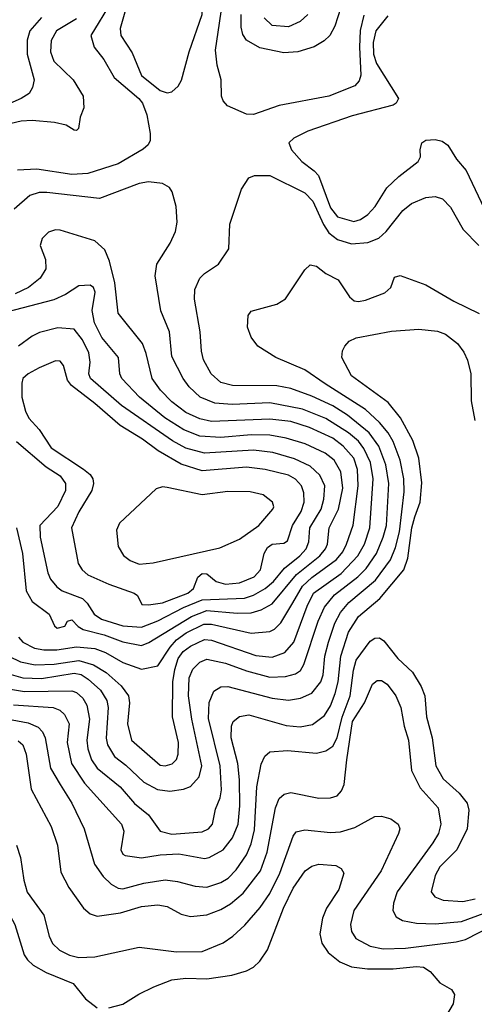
# Model space of a CAD drawing. Extents: x 997028 to 1115134, y 536408 to 618974.
# Tile 466 of 473: x 1077042 to 1078993, y 594632 to 598853. Entities that reach past the tile are written whole.
import ezdxf

# ---------------------------------------------------------------- set-up
doc = ezdxf.new("R2010")
doc.units = 0

msp = doc.modelspace()

# ---------------------------------------------------------------- linework, layer by layer
at = {"layer": '0CON10XD'}
for points in [[(1077675, 598539.4), (1077695, 598544.3), (1077722.4, 598567.6), (1077736.9, 598593.1), (1077769.7, 598715), (1077825.2, 598875), (1077823.5, 598923.5), (1077811.3, 598961.3), (1077785, 598994.6), (1077755, 599007.7), (1077715, 599006.1), (1077655, 598990), (1077555, 598932.9), (1077492.8, 598885), (1077472.7, 598815), (1077476.4, 598785), (1077525, 598711.4), (1077565, 598613.6), (1077645, 598549.6), (1077675, 598539.4)], [(1078518, 598872), (1078502.7, 598807.3), (1078499.7, 598735), (1078506.3, 598615), (1078499.1, 598590.9), (1078479.8, 598570.2), (1078368.8, 598525), (1078155, 598485.4), (1078045, 598446.7), (1078015, 598448.1), (1077934.1, 598484.1), (1077915.5, 598505), (1077908.5, 598525), (1077906.2, 598595), (1077888.7, 598658.7), (1077881.8, 598721.8), (1077917.6, 598965)], [(1077435, 598928.8), (1077346.9, 598785), (1077361.5, 598735), (1077402.8, 598682.8), (1077446.9, 598605), (1077553.1, 598515), (1077568.4, 598495), (1077587, 598445), (1077601.9, 598365), (1077601.8, 598335), (1077593.5, 598316.5), (1077572.4, 598297.6), (1077464.4, 598235), (1077335, 598194.3), (1077265, 598189), (1077115, 598213), (1077032.5, 598207.5)], [(1078420, 598905), (1078393.8, 598825), (1078372.7, 598785), (1078348.2, 598761.8), (1078305, 598736.2), (1078235, 598715.4), (1078175, 598710.7), (1078071.9, 598731.9), (1078015.2, 598765.2), (1077999.1, 598789.1), (1077991.5, 598821.5), (1077992.2, 598875)], [(1077135, 598862.6), (1077085.2, 598805), (1077074, 598765), (1077074, 598705), (1077103.9, 598595), (1077097, 598563), (1077082.9, 598537.1), (1077048.1, 598515), (1076934.5, 598465.5)], [(1077285, 598857), (1077199.6, 598805), (1077176.7, 598763.2), (1077174.1, 598715), (1077188.7, 598675), (1077271.1, 598595), (1077314.5, 598524.5), (1077317.1, 598475), (1077302, 598435), (1077293.6, 598386.4), (1077285, 598377.5), (1077275, 598380), (1077240.9, 598400.9), (1077192, 598412), (1077095, 598421.6), (1077047.9, 598417.9), (1077005, 598408.4)], [(1078278.8, 598875), (1078245, 598844.6), (1078195, 598822.7), (1078125, 598827.7), (1078091, 598861)], [(1078620.8, 598869.2), (1078569.3, 598805), (1078557.9, 598755), (1078560.4, 598705), (1078572.2, 598665), (1078667.5, 598515), (1078656.7, 598495), (1078643.9, 598486.1), (1078468.8, 598441.2), (1078278, 598375), (1078218, 598345), (1078196, 598325), (1078207.5, 598295), (1078252.2, 598245), (1078305.6, 598205.6), (1078324.5, 598184.5), (1078375, 598046.9), (1078405, 598007.7), (1078475, 597987.5), (1078503.6, 597996.4), (1078535, 598018.2), (1078567.5, 598052.5), (1078617.2, 598132.7), (1078668.9, 598181.1), (1078752, 598245), (1078761.2, 598265), (1078760, 598295), (1078767.5, 598325), (1078785, 598336.2), (1078825, 598340), (1078855, 598332), (1078878.8, 598315), (1078915.8, 598255), (1078957.2, 598207.2), (1079035, 598043.6)], [(1076985, 596052.3), (1077055, 596032.5), (1077135, 596028.9), (1077275, 596052.1), (1077305, 596045.5), (1077336.3, 596026.3), (1077388.7, 595978.7), (1077416.1, 595935), (1077421.3, 595905), (1077413.4, 595773.4), (1077418.3, 595745), (1077449.1, 595695), (1077497.6, 595657.6), (1077575, 595584), (1077633.3, 595553.3), (1077686.4, 595546.4), (1077745, 595554.1), (1077775, 595566.2), (1077812.4, 595607.6), (1077823.9, 595655), (1077780.7, 595855), (1077766.5, 595955), (1077768.5, 596031.5), (1077785, 596069.6), (1077815, 596099.1), (1077845, 596112.1), (1077925, 596095.2), (1078015, 596061.5), (1078115, 596034.3), (1078182.5, 596037.5), (1078225, 596049.1), (1078246.1, 596063.9), (1078260.8, 596089.2), (1078321.9, 596275), (1078349.6, 596335), (1078392.8, 596387.2), (1078493, 596465), (1078529, 596501), (1078573, 596565), (1078601.7, 596635), (1078615.5, 596685), (1078625.2, 596865), (1078613.2, 596945), (1078582.8, 597025), (1078541.8, 597081.8), (1078447.7, 597157.7), (1078385, 597197.2), (1078295, 597239), (1078205, 597272.2), (1078145, 597283.5), (1077955, 597284.3), (1077905, 597297.3), (1077863.1, 597335), (1077831.1, 597395), (1077821.8, 597431.8), (1077816.6, 597515), (1077792.5, 597655), (1077793.9, 597696.1), (1077815.2, 597744.8), (1077835, 597765.5), (1077895.3, 597804.7), (1077938.9, 597871.1), (1077943.8, 597976.2), (1077993.8, 598126.2), (1078025.5, 598174.5), (1078050, 598185), (1078115, 598184.6), (1078265, 598110.9), (1078299.8, 598075), (1078345.9, 597975), (1078369, 597939), (1078405, 597911), (1078465, 597891.8), (1078535, 597897.5), (1078583.2, 597916.8), (1078614.6, 597945), (1078686.4, 598035), (1078723.3, 598065), (1078785, 598090.4), (1078825, 598094.6), (1078855.8, 598085.8), (1078889.9, 598049.9), (1078945, 597953.1), (1079012.2, 597885)], [(1076995.1, 596125.1), (1077045, 596100.5), (1077107.8, 596087.8), (1077189.3, 596090.7), (1077296.4, 596106.4), (1077358, 596088), (1077413.5, 596055), (1077477.8, 595997.8), (1077508.1, 595955), (1077513.3, 595925), (1077504.2, 595835), (1077521.3, 595765), (1077645, 595657.3), (1077665.9, 595654.1), (1077696.7, 595663.3), (1077715, 595681.4), (1077722.3, 595705), (1077723.1, 595755), (1077698.1, 595865), (1077698.8, 596015), (1077708.1, 596068.1), (1077721.6, 596115), (1077743.2, 596145), (1077775, 596167.8), (1077835, 596196.7), (1077865, 596193.6), (1078055, 596128.1), (1078125, 596121), (1078179.5, 596140.5), (1078218, 596185), (1078275, 596339.6), (1078303.2, 596395), (1078421.3, 596478.7), (1078493.3, 596555), (1078521.2, 596605), (1078544.2, 596675), (1078559, 596885), (1078547.3, 596955), (1078519, 597015), (1078496.1, 597046.1), (1078452.1, 597082.1), (1078355, 597143.8), (1078255, 597183.5), (1078115, 597210.5), (1077953.7, 597203.7), (1077879.5, 597209.5), (1077816.4, 597235), (1077768.6, 597278.6), (1077743.3, 597315), (1077695, 597408.8), (1077684.6, 597515), (1077647.3, 597605), (1077622.5, 597755), (1077630, 597805), (1077688, 597895), (1077710.8, 597945), (1077717.1, 597985), (1077712.7, 598052.7), (1077696.2, 598115), (1077684.2, 598134.2), (1077655, 598150.8), (1077595, 598157.8), (1077555, 598151.1), (1077385, 598085.9), (1077157.9, 598112.1), (1077125, 598112), (1077085, 598099.6), (1077018.6, 598041.4)], [(1077036.5, 596206.5), (1077055, 596184.2), (1077105, 596159), (1077145, 596151.6), (1077201.4, 596151.4), (1077285, 596164.3), (1077365, 596157.2), (1077410.1, 596140.1), (1077485, 596098), (1077565, 596068.4), (1077635, 596083.8), (1077686.9, 596163.1), (1077714.8, 596195), (1077756.4, 596225), (1077831.9, 596261.9), (1077865, 596262), (1078035, 596223.9), (1078115, 596230), (1078135, 596240.7), (1078162.3, 596267.7), (1078214, 596354), (1078255, 596425.2), (1078295, 596462.3), (1078401.3, 596538.7), (1078428, 596572), (1078444.8, 596605), (1078473.2, 596686.8), (1078494.5, 596855), (1078491.7, 596925), (1078475, 596972.9), (1078430, 597025), (1078385, 597058.8), (1078285, 597104.8), (1078205, 597130.7), (1078115, 597140.9), (1077865, 597131.2), (1077815, 597142), (1077755, 597169.8), (1077694.7, 597215), (1077646, 597265), (1077610.6, 597315), (1077585, 597422.5), (1077568.4, 597465), (1077464.7, 597595), (1077450.4, 597725), (1077427.3, 597817.3), (1077407.1, 597867.1), (1077365, 597905.5), (1077215, 597950.8), (1077195, 597952.5), (1077165, 597942), (1077138, 597915), (1077129.2, 597885), (1077153.3, 597825), (1077153.6, 597785), (1077129.1, 597745), (1077079.1, 597705), (1077022.3, 597677.7)], [(1076985.9, 595985.9), (1077063, 595973), (1077265, 595975.7), (1077285, 595968.9), (1077312.4, 595945), (1077329.8, 595915), (1077341.9, 595855), (1077330.6, 595765), (1077335, 595727.5), (1077350.1, 595680.1), (1077374.3, 595644.3), (1077472.7, 595565), (1077535, 595493.5), (1077594.8, 595444.8), (1077644.5, 595374.5), (1077695, 595362.5), (1077825, 595371.8), (1077852.5, 595385), (1077868.8, 595405), (1077881.4, 595468.6), (1077901.9, 595518.1), (1077908, 595552), (1077902.6, 595655), (1077852.5, 595857.5), (1077855, 595926.7), (1077875, 595974.4), (1077905, 595993.8), (1077934.7, 595995.3), (1078125.3, 595944.7), (1078195, 595936.8), (1078246.2, 595945), (1078295, 595965.9), (1078334.6, 596015.4), (1078344.1, 596045), (1078350.9, 596125), (1078366.7, 596185), (1078394.3, 596265.7), (1078418, 596312), (1078454.7, 596355.3), (1078569.2, 596450.8), (1078632.6, 596537.4), (1078655, 596590.5), (1078671.6, 596658.4), (1078691.3, 596828.6), (1078689.8, 596885), (1078674.9, 596964.9), (1078644.1, 597045), (1078622.2, 597082.2), (1078586.1, 597126.1), (1078525, 597182.5), (1078352.8, 597292.8), (1078265, 597352.3), (1078141.2, 597405), (1078064.2, 597454.2), (1078035, 597492.5), (1078020, 597535), (1078022, 597585), (1078035, 597603.8), (1078145, 597634.2), (1078183, 597657), (1078265, 597781.2), (1078288.3, 597801.7), (1078315, 597796), (1078355.4, 597765.4), (1078407.9, 597737.9), (1078457.1, 597665), (1078477.7, 597647.7), (1078495, 597644.6), (1078525, 597650.8), (1078608.3, 597681.7), (1078633.8, 597705), (1078650.7, 597749.3), (1078675, 597756.7), (1078785, 597716.9), (1078905, 597646.4), (1079013.3, 597593.3)], [(1077028, 596675), (1077053.3, 596565), (1077069.1, 596405), (1077095, 596359.7), (1077168.6, 596305), (1077192, 596255), (1077202.5, 596245), (1077235, 596253.8), (1077247.5, 596275), (1077265, 596281.2), (1077292.3, 596252.3), (1077315, 596239.4), (1077405, 596216.4), (1077485, 596186), (1077565, 596170.7), (1077596.4, 596183.6), (1077778.6, 596295), (1077845, 596320.4), (1077975, 596309.2), (1078035, 596310.8), (1078077.3, 596322.7), (1078125, 596348.6), (1078228.9, 596475), (1078329.1, 596555), (1078354.3, 596585), (1078362.6, 596605), (1078370, 596675), (1078410.2, 596755), (1078428.7, 596845), (1078420.4, 596915), (1078391.6, 596965), (1078352.3, 596995), (1078266.7, 597035), (1078185, 597059.8), (1078115, 597072), (1078035, 597073.3), (1077905, 597062), (1077815, 597068.4), (1077746.1, 597095), (1077665, 597146.5), (1077555.3, 597235), (1077480.4, 597315), (1077472.3, 597335), (1077465.4, 597405), (1077395, 597491.2), (1077363.5, 597553.5), (1077353.3, 597606.8), (1077366.2, 597685), (1077358.1, 597705), (1077345, 597714.4), (1077295, 597712.2), (1077238.1, 597675), (1077187.8, 597652.2), (1076985, 597598.8)], [(1077015, 595915.8), (1077185, 595904.3), (1077213.6, 595893.6), (1077234.8, 595874.8), (1077254.1, 595835), (1077246.2, 595755), (1077264.7, 595665), (1077320.5, 595580.5), (1077478.8, 595405), (1077489.1, 595375), (1077475.6, 595295), (1077485, 595276), (1077495, 595270), (1077565, 595260), (1077645, 595273.6), (1077725, 595277.7), (1077835, 595258), (1077855, 595261.3), (1077914.8, 595295.2), (1077955, 595345.4), (1077979.6, 595405), (1077986.5, 595483.5), (1077985.2, 595595), (1077977.3, 595665), (1077949.7, 595775), (1077951.1, 595825), (1077958.5, 595845), (1077985, 595866.8), (1078025, 595873.5), (1078185, 595827.5), (1078245, 595821.3), (1078298.5, 595831.5), (1078349.2, 595870.8), (1078375, 595911.5), (1078395.9, 595965), (1078407.7, 596015), (1078420.3, 596125), (1078452.4, 596227.6), (1078495, 596294.7), (1078587.5, 596372.5), (1078690.5, 596495), (1078707.8, 596545), (1078724.9, 596675.1), (1078737.8, 596722.2), (1078759.8, 596785), (1078767.2, 596867.2), (1078754, 596974), (1078729.2, 597049.2), (1078676.3, 597146.3), (1078622.3, 597212.3), (1078465.8, 597325.8), (1078423.5, 597405), (1078426.4, 597433.6), (1078436.3, 597453.7), (1078455.8, 597475), (1078485, 597490), (1078637.4, 597517.4), (1078755, 597527.1), (1078835, 597517.7), (1078869.2, 597505), (1078920.5, 597465), (1078947.4, 597427.4), (1078962.9, 597392.9), (1078977.3, 597335), (1078978.7, 597218.7), (1078994.5, 597135.5)], [(1077028.5, 597045), (1077155, 596935.9), (1077215, 596897.7), (1077238.9, 596865), (1077239.2, 596835), (1077205, 596766.4), (1077128.9, 596685), (1077129.1, 596635), (1077162, 596482), (1077174.3, 596454.3), (1077201.3, 596421.3), (1077224.8, 596404.8), (1077312, 596372), (1077332.1, 596352.1), (1077361, 596305), (1077392.8, 596282.8), (1077485, 596255.2), (1077565, 596249.4), (1077635, 596275.8), (1077745, 596333.2), (1077825, 596366.1), (1078005.9, 596374.1), (1078045, 596385.6), (1078095, 596414.4), (1078130.4, 596445), (1078177.6, 596502.4), (1078243.5, 596555), (1078271.2, 596585), (1078283.2, 596615), (1078286.4, 596675), (1078334.8, 596755), (1078347.1, 596797.1), (1078351.1, 596855), (1078330.1, 596900.1), (1078288.5, 596938.5), (1078221.3, 596971.3), (1078127.5, 596997.5), (1078045, 597008.3), (1077835, 596994.8), (1077755, 597015.9), (1077697.7, 597047.7), (1077478.7, 597198.7), (1077345.3, 597315), (1077338.8, 597335), (1077344.8, 597385.2), (1077339.3, 597425), (1077310.8, 597480.8), (1077275, 597526.5), (1077205, 597531.8), (1077127.6, 597512.4), (1077095, 597496.2), (1077037.1, 597452.9)], [(1077595, 596344.6), (1077655, 596353), (1077763.2, 596395), (1077787.7, 596415), (1077806.7, 596463.3), (1077825, 596479.2), (1077845, 596478.2), (1077884.8, 596444.8), (1077925, 596433.3), (1077985, 596439.6), (1078048.4, 596465), (1078075.3, 596495), (1078090.9, 596565), (1078105, 596590.9), (1078125, 596604.6), (1078175, 596609.1), (1078191.5, 596618.5), (1078212, 596685), (1078249.6, 596745), (1078262.5, 596785), (1078261.6, 596825), (1078250.8, 596855), (1078225, 596883.6), (1078195, 596900), (1078095.2, 596925.2), (1078015, 596934.8), (1077825, 596919.4), (1077735, 596947.8), (1077635.4, 597005.4), (1077568.2, 597055), (1077473, 597113), (1077365, 597207.6), (1077264.8, 597284.8), (1077247.3, 597307.3), (1077230.2, 597370.2), (1077215, 597389.4), (1077195, 597390.9), (1077125, 597360), (1077077.8, 597335), (1077055.6, 597315), (1077050.5, 597295), (1077051.5, 597235), (1077066.5, 597175), (1077081.5, 597145), (1077125, 597096.4), (1077177.2, 597017.2), (1077316.1, 596926.1), (1077343.8, 596903.8), (1077356.2, 596885), (1077359.2, 596865), (1077352, 596835), (1077295, 596743.1), (1077264, 596675), (1077292.2, 596522.2), (1077309.5, 596495), (1077335, 596473.4), (1077423.9, 596433.9), (1077533.8, 596395), (1077548, 596385), (1077566.2, 596346.2), (1077595, 596344.6)], [(1077555, 596518.9), (1077615, 596524.4), (1077901.1, 596588.9), (1077985, 596626.2), (1078068.2, 596685), (1078127.8, 596755), (1078131.9, 596765), (1078126.9, 596785), (1078086, 596816), (1078031.1, 596828.9), (1077935, 596831.1), (1077825, 596816.2), (1077675, 596848.1), (1077655, 596850.6), (1077627.6, 596842.4), (1077470, 596695), (1077457.8, 596665), (1077464.4, 596595), (1077486.8, 596556.8), (1077516.2, 596535), (1077555, 596518.9)], [(1076910, 595870), (1077078.6, 595838.6), (1077121.1, 595821.1), (1077140, 595800), (1077151.4, 595775), (1077174.3, 595645), (1077215, 595575.4), (1077265.9, 595495), (1077318.5, 595385), (1077363.4, 595233.4), (1077400.1, 595180.1), (1077435, 595147.7), (1077465, 595130), (1077485, 595127.1), (1077575, 595151.4), (1077665.8, 595165.8), (1077719.1, 595159.1), (1077795, 595138.8), (1077845, 595134.2), (1077905, 595154.2), (1077936.1, 595173.9), (1077971.1, 595208.9), (1078015, 595272.9), (1078035, 595320.6), (1078050.1, 595379.9), (1078059.3, 595565), (1078077.6, 595662.4), (1078094.2, 595695.8), (1078115, 595714.6), (1078190.3, 595720.3), (1078315, 595708.9), (1078355, 595719.1), (1078385, 595738.9), (1078404.6, 595775.4), (1078426.1, 595863.9), (1078460.3, 595955), (1078473.5, 596065), (1078485, 596108.1), (1078545, 596188.5), (1078565, 596202.2), (1078585, 596203.1), (1078605, 596190), (1078664.6, 596115), (1078726.9, 596056.9), (1078764.6, 595995), (1078780.9, 595955), (1078787.1, 595865), (1078811.2, 595775), (1078827.1, 595655), (1078858.7, 595598.7), (1078928, 595538), (1078961.2, 595495), (1078969.6, 595465), (1078962.5, 595385), (1078917.5, 595295), (1078845, 595221.8), (1078824.7, 595185), (1078807.9, 595115), (1078823.3, 595093.2), (1078858.2, 595078.2), (1078943.7, 595073.7), (1078995.5, 595084.5)], [(1077035, 595762.4), (1077055, 595744.4), (1077069.4, 595705), (1077090.8, 595555), (1077177.1, 595395), (1077204.5, 595315), (1077218.8, 595198.8), (1077252.9, 595132.9), (1077315.3, 595045.3), (1077345, 595020.5), (1077375, 595010), (1077475, 595024.1), (1077565, 595052.3), (1077635, 595058.4), (1077675, 595051.6), (1077735, 595018.5), (1077775, 595008.5), (1077845, 595016), (1077905, 595038.4), (1077946.6, 595063.4), (1078000.9, 595109.1), (1078075.1, 595204.9), (1078104.4, 595285), (1078139.2, 595475), (1078155.2, 595514.8), (1078176.7, 595533.2), (1078205, 595540.3), (1078325, 595516.7), (1078375, 595517.3), (1078403.6, 595526.4), (1078422.8, 595547.2), (1078434.3, 595575), (1078445, 595680), (1078470.4, 595845), (1078521.9, 595925), (1078555, 596004.4), (1078575, 596020.9), (1078595, 596020.4), (1078617.9, 596005), (1078655.3, 595955), (1078676.9, 595905), (1078691.1, 595825), (1078709.7, 595765), (1078722.5, 595635), (1078760.1, 595560.1), (1078836.8, 595475), (1078848.8, 595405), (1078838.8, 595365), (1078814.8, 595325.2), (1078661.1, 595115), (1078645.6, 595065.6), (1078643.1, 595035), (1078657.8, 595007.8), (1078685, 594992.1), (1078745, 594979.8), (1078825, 594977), (1078937.8, 594987.8), (1079035, 595023.1)], [(1077028.7, 595315), (1077045, 595261.2), (1077059.2, 595165), (1077073.6, 595113.6), (1077145.3, 595015.3), (1077168, 594925), (1077183.4, 594893.4), (1077212.9, 594865), (1077255, 594843.3), (1077295, 594832.6), (1077364.6, 594835.4), (1077555, 594876.9), (1077715, 594857.1), (1077825, 594859.3), (1077915, 594895.4), (1077956.5, 594925), (1078008.6, 594971.4), (1078073, 595047), (1078115, 595107.1), (1078157.6, 595195), (1078215, 595353.8), (1078228.3, 595371.7), (1078265, 595380.6), (1078375, 595368.7), (1078418.7, 595371.3), (1078479.5, 595390.5), (1078565, 595438), (1078595, 595439.2), (1078635, 595427.1), (1078666, 595405), (1078672.5, 595385), (1078667.1, 595365), (1078593.2, 595205), (1078475.3, 595035), (1078460.7, 594975), (1078465, 594944), (1078484.3, 594914.3), (1078545, 594881.6), (1078601, 594871), (1078696.8, 594873.2), (1078915, 594900), (1078955, 594910), (1079075, 594971.2)], [(1076845.7, 594585), (1076848, 594662), (1076831.3, 594765), (1076801.2, 594861.2), (1076768.1, 594928.1), (1076750.4, 594995), (1076750.4, 595015), (1076759.6, 595045), (1076813.6, 595115), (1076821.1, 595185), (1076829.4, 595205), (1076855, 595223.3), (1076905, 595234.4), (1076922.9, 595225), (1076935.4, 595205), (1076943.8, 595115), (1077020.4, 594975), (1077061.1, 594845), (1077075, 594822.5), (1077099.9, 594799.9), (1077155, 594768.4), (1077271.7, 594721.7), (1077325, 594656), (1077375, 594617.5)], [(1077425, 594617.8), (1077485, 594633.5), (1077553.4, 594676.6), (1077617.7, 594707.7), (1077695, 594737.5), (1077755, 594744), (1077845, 594741.3), (1077952.4, 594757.6), (1078014.6, 594775.4), (1078045, 594791.9), (1078072.2, 594817.8), (1078104.7, 594865.3), (1078174, 595045), (1078215, 595130), (1078266.2, 595205), (1078295, 595224.7), (1078325, 595232.5), (1078398.1, 595228.1), (1078421.4, 595215), (1078432.9, 595195), (1078411.5, 595125), (1078358.7, 595045), (1078341.8, 595001.8), (1078329.1, 594935), (1078338.9, 594895), (1078364.8, 594854.8), (1078415, 594813.9), (1078465, 594793.1), (1078533.9, 594783.9), (1078645, 594784.8), (1078745, 594794.4), (1078775, 594791.2), (1078803.6, 594773.6), (1078845, 594724.6), (1078895.3, 594695.3), (1078907.3, 594675), (1078901.9, 594635), (1078845, 594537.3)]]:
    msp.add_lwpolyline(points, dxfattribs=at)

doc.saveas('drawing.dxf')
